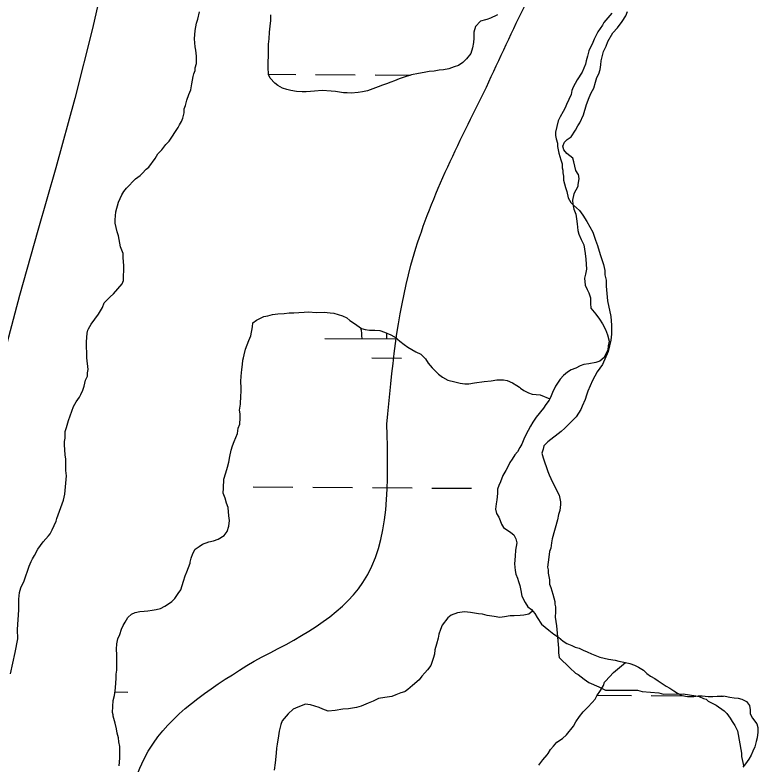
# Model space of a CAD drawing. Extents: x 3172231 to 3210228, y 940198 to 965780.
# Drawn here: x 3185778 to 3186377, y 961744 to 962348 of the extents above; entities that cross this region are included whole.
import ezdxf

# ---------------------------------------------------------------- set-up
doc = ezdxf.new("R2010")
doc.units = 0
for name, color, linetype in [('V-BORW-LINE', 7, 'Continuous'), ('V-LEVE-TOET', 7, 'Continuous'), ('V-SITE-VEGE', 7, 'Continuous'), ('V-TOPO-SHOR', 7, 'Continuous'), ('V-WETL-SWMP', 7, 'Continuous')]:
    doc.layers.add(name, color=color, linetype=linetype)

msp = doc.modelspace()

# ---------------------------------------------------------------- linework, layer by layer
at = {"layer": 'V-BORW-LINE'}
for points in [[(3186156.006, 962285.618), (3186224.464, 962420.804), (3186320.801, 962553.419)], [(3186077.765, 962018.411), (3186097.269, 962146.569), (3186156.006, 962285.618)], [(3185970.907, 961827.249), (3186058.531, 961890.634), (3186077.765, 962018.411)], [(3185859.922, 961635.671), (3185889.609, 961761.113), (3185970.907, 961827.249)]]:
    msp.add_spline(points, degree=3, dxfattribs=at)
at = {"layer": 'V-LEVE-TOET'}
msp.add_lwpolyline([(3185854.969, 962401.425), (3185840.59, 962337.261), (3185840.59, 962337.261), (3185826.27, 962280.957), (3185811.047, 962224.893), (3185796.539, 962174.519), (3185796.539, 962174.519), (3185781.695, 962121.985), (3185767.763, 962069.202)], dxfattribs=at)
at = {"layer": 'V-SITE-VEGE'}
for points in [[(3185818.604, 961993.686), (3185818.049, 962001.655), (3185818.039, 962004.313), (3185818.561, 962006.972), (3185818.545, 962012.286), (3185819.6, 962015.477), (3185821.173, 962021.328), (3185823.806, 962028.777), (3185825.39, 962032.502), (3185827.503, 962036.227), (3185830.147, 962039.957), (3185831.204, 962042.087), (3185832.787, 962045.81), (3185833.84, 962049.003), (3185834.886, 962053.789), (3185836.471, 962056.982), (3185836.461, 962059.638), (3185836.985, 962062.298), (3185835.892, 962071.861), (3185835.849, 962084.616), (3185836.361, 962091.523), (3185836.885, 962094.184), (3185837.411, 962095.247), (3185839.527, 962098.974), (3185845.345, 962106.963), (3185848.518, 962112.286), (3185850.101, 962116.013), (3185854.866, 962120.812), (3185857.516, 962123.476), (3185864.4, 962131.47), (3185865.452, 962134.13), (3185865.946, 962145.822), (3185865.393, 962152.73), (3185865.385, 962155.919), (3185863.241, 962161.225), (3185861.619, 962170.255), (3185860.545, 962173.439), (3185858.93, 962180.343), (3185858.919, 962182.999), (3185859.431, 962189.379), (3185861.533, 962197.358), (3185864.17, 962203.209), (3185865.756, 962205.874), (3185867.873, 962208.538), (3185875.289, 962216.001), (3185879.002, 962218.669), (3185880.589, 962220.269), (3185883.766, 962223.998), (3185885.887, 962225.6), (3185891.179, 962232.522), (3185893.293, 962236.254), (3185896.471, 962239.45), (3185899.646, 962243.71), (3185902.296, 962246.377), (3185909.7, 962257.561), (3185910.754, 962259.689), (3185912.341, 962262.351), (3185913.394, 962265.012), (3185914.445, 962269.267), (3185914.435, 962272.452), (3185915.489, 962275.116), (3185916.538, 962279.37), (3185918.117, 962284.158), (3185919.7, 962287.884), (3185920.746, 962292.67), (3185921.791, 962298.519), (3185922.315, 962300.645), (3185923.37, 962303.305), (3185923.364, 962305.431), (3185924.414, 962309.154), (3185924.396, 962314.999), (3185923.849, 962319.781), (3185923.308, 962322.437), (3185922.758, 962328.813), (3185923.268, 962335.723), (3185924.312, 962341.572), (3185925.365, 962344.763), (3185926.94, 962350.612)], [(3186259.078, 962349.547), (3186252.725, 962342.086), (3186251.67, 962339.956), (3186247.968, 962334.631), (3186246.38, 962331.969), (3186244.797, 962328.774), (3186243.743, 962326.114), (3186240.576, 962319.196), (3186239.528, 962314.942), (3186238.475, 962311.219), (3186237.953, 962308.558), (3186235.315, 962302.175), (3186231.084, 962295.783), (3186227.916, 962289.928), (3186226.861, 962287.267), (3186226.341, 962284.076), (3186222.644, 962276.093), (3186221.591, 962273.435), (3186220.006, 962270.24), (3186217.362, 962265.98), (3186215.779, 962262.787), (3186213.682, 962253.746), (3186213.69, 962251.089), (3186214.231, 962248.433), (3186215.304, 962244.718), (3186215.314, 962242.06), (3186216.394, 962236.749), (3186218.005, 962231.441), (3186219.079, 962228.254)], [(3186219.079, 962228.254), (3186219.089, 962225.065), (3186219.625, 962222.944), (3186219.634, 962220.818), (3186220.172, 962218.162), (3186220.182, 962214.973), (3186221.796, 962209.134), (3186222.869, 962205.947), (3186223.949, 962200.637), (3186226.087, 962196.924), (3186228.219, 962194.804), (3186233.015, 962190.569), (3186235.686, 962186.858), (3186238.889, 962181.554), (3186243.7, 962173.067), (3186245.846, 962166.695), (3186247.454, 962162.45), (3186249.602, 962155.016), (3186252.285, 962147.055), (3186253.362, 962142.275), (3186253.374, 962138.556), (3186254.452, 962134.306), (3186254.466, 962129.522), (3186255.566, 962117.836), (3186258.263, 962105.091), (3186258.818, 962098.184), (3186258.841, 962090.743), (3186258.324, 962085.959), (3186256.227, 962076.919), (3186251.48, 962066.276), (3186247.247, 962060.416), (3186243.548, 962053.496), (3186239.856, 962044.981), (3186238.803, 962041.79), (3186237.752, 962038.067), (3186235.112, 962032.744), (3186234.058, 962030.083), (3186230.357, 962024.226), (3186221.352, 962015.164), (3186218.171, 962012.495), (3186207.571, 962003.959), (3186204.39, 962000.76), (3186203.868, 961998.102), (3186202.815, 961994.911), (3186203.891, 961991.194), (3186207.647, 961980.047), (3186208.718, 961977.393), (3186211.392, 961971.556), (3186216.742, 961960.945), (3186217.819, 961955.633), (3186217.827, 961953.509), (3186217.311, 961948.721), (3186216.259, 961945.53), (3186215.21, 961941.276), (3186211.007, 961925.853), (3186210.485, 961922.662), (3186209.967, 961918.408), (3186208.912, 961915.75), (3186208.396, 961910.964), (3186207.36, 961902.991), (3186207.899, 961900.867), (3186207.907, 961898.209), (3186208.986, 961892.896), (3186208.998, 961889.179), (3186210.067, 961886.525), (3186211.681, 961881.214), (3186213.293, 961875.375), (3186213.299, 961873.25), (3186213.838, 961871.126), (3186213.852, 961866.874), (3186213.334, 961862.621), (3186214.419, 961855.717), (3186216.07, 961837.653), (3186216.082, 961833.932), (3186216.625, 961830.213), (3186225.155, 961821.738), (3186229.951, 961817.503), (3186232.081, 961816.446), (3186236.876, 961812.744), (3186240.603, 961810.098), (3186248.586, 961806.403), (3186253.909, 961803.765), (3186279.949, 961803.845), (3186283.673, 961802.794), (3186296.96, 961801.774), (3186300.683, 961800.724), (3186316.627, 961800.773), (3186326.726, 961799.212), (3186329.388, 961798.688), (3186333.111, 961797.107), (3186335.239, 961796.583), (3186336.839, 961794.994), (3186343.226, 961791.825), (3186349.618, 961787.062), (3186351.75, 961784.944), (3186354.419, 961781.233), (3186356.022, 961778.581), (3186358.156, 961775.398), (3186360.296, 961771.155), (3186363.542, 961753.096), (3186363.551, 961750.439)], [(3185774.527, 961817.114), (3185778.193, 961834.133), (3185780.282, 961845.299), (3185780.26, 961852.739), (3185781.271, 961868.685), (3185781.245, 961877.188), (3185781.759, 961882.503), (3185782.81, 961886.226), (3185785.449, 961892.081), (3185789.662, 961903.785), (3185791.245, 961907.509), (3185792.3, 961909.639), (3185793.887, 961912.301), (3185796.527, 961917.624), (3185800.76, 961923.483), (3185804.996, 961928.279), (3185806.585, 961929.879), (3185808.17, 961933.072), (3185811.334, 961939.99), (3185811.86, 961942.118), (3185817.128, 961957.015), (3185818.174, 961961.799), (3185819.721, 961976.686), (3185819.176, 961980.933), (3185819.147, 961989.969), (3185818.604, 961993.686)], [(3186363.551, 961750.439), (3186365.169, 961743.003)]]:
    msp.add_lwpolyline(points, dxfattribs=at)
at = {"layer": 'V-TOPO-SHOR'}
for points in [[(3186232.036, 962219.968), (3186230.146, 962222.782), (3186228.559, 962229.667), (3186227.609, 962232.799), (3186222.896, 962236.542), (3186220.381, 962239.354), (3186219.744, 962242.486), (3186220.987, 962245.621), (3186223.173, 962247.823), (3186226.3, 962250.024), (3186229.728, 962255.361), (3186231.596, 962258.814), (3186233.468, 962261.327), (3186236.267, 962267.602), (3186238.746, 962276.069), (3186240.921, 962281.715), (3186242.475, 962285.479), (3186244.656, 962289.246), (3186245.893, 962293.95), (3186247.134, 962297.712), (3186248.691, 962300.852), (3186249.618, 962304.3), (3186250.235, 962308.063), (3186250.538, 962311.194), (3186252.391, 962318.72), (3186254.57, 962323.113), (3186255.812, 962326.878), (3186259.862, 962333.783), (3186263.608, 962337.867), (3186267.352, 962342.893), (3186270.469, 962347.601), (3186271.71, 962351.052)], [(3186232.036, 962219.968), (3186232.454, 962216.103), (3186232.059, 962213.05), (3186231.657, 962211.217), (3186231.662, 962209.791), (3186230.246, 962206.938), (3186228.626, 962204.084), (3186227.422, 962198.992), (3186227.637, 962195.533), (3186228.463, 962191.669), (3186230.103, 962187.603), (3186230.726, 962183.944), (3186231.145, 962179.874), (3186231.774, 962174.381), (3186232.597, 962171.332), (3186234.443, 962167.064), (3186236.493, 962162.798), (3186237.113, 962159.339), (3186237.736, 962155.882), (3186238.156, 962151.407), (3186238.793, 962143.266), (3186237.787, 962139.195), (3186236.984, 962135.934), (3186237.613, 962130.239), (3186239.251, 962126.786), (3186240.685, 962124.144), (3186241.92, 962120.079), (3186241.932, 962115.6), (3186242.149, 962111.735), (3186246.235, 962106.863), (3186249.301, 962102.804), (3186251.552, 962099.146), (3186254.007, 962094.677), (3186255.65, 962090.207), (3186256.887, 962085.326), (3186256.289, 962081.458), (3186255.891, 962078.199), (3186253.061, 962072.086), (3186249.407, 962069.02), (3186246.155, 962067.994), (3186240.665, 962066.958), (3186236.595, 962066.335), (3186233.546, 962065.307), (3186230.093, 962063.466), (3186226.435, 962062.028), (3186223.388, 962060.187), (3186220.139, 962057.533), (3186217.504, 962054.471), (3186213.858, 962048.964), (3186211.431, 962043.869), (3186210.221, 962041.016), (3186209.205, 962038.841)], [(3186209.205, 962038.841), (3186208.603, 962037.55), (3186205.969, 962034.083), (3186203.944, 962031.228), (3186198.269, 962023.882), (3186195.432, 962019.805), (3186193.61, 962016.747), (3186191.586, 962013.077), (3186189.766, 962009.612), (3186188.15, 962006.146), (3186186.534, 962002.071), (3186185.119, 961999.421), (3186183.093, 961995.956), (3186181.068, 961993.506), (3186178.839, 961990.039), (3186176.812, 961987.387), (3186175.194, 961983.922), (3186173.576, 961980.866), (3186171.352, 961976.786), (3186169.333, 961971.693), (3186168.12, 961968.84), (3186167.113, 961965.987), (3186166.92, 961962.323), (3186166.326, 961957.234), (3186165.929, 961954.18), (3186165.333, 961949.701), (3186166.158, 961946.244), (3186167.997, 961943.402), (3186169.228, 961940.555), (3186170.254, 961937.71), (3186171.688, 961935.071), (3186177.603, 961931.018), (3186180.255, 961928.992), (3186181.893, 961925.742), (3186182.514, 961922.69), (3186181.514, 961916.784), (3186181.123, 961911.9), (3186180.736, 961905.59), (3186181.16, 961900.3), (3186181.78, 961897.25), (3186183.011, 961894.201), (3186184.037, 961891.354), (3186185.065, 961888.307), (3186185.688, 961884.237), (3186186.72, 961879.56), (3186189.18, 961874.481), (3186191.429, 961871.028), (3186194.286, 961868.797), (3186196.942, 961865.551), (3186198.986, 961862.301), (3186202.463, 961857.021), (3186205.523, 961854.588), (3186208.38, 961852.155), (3186212.459, 961849.116), (3186216.132, 961846.482), (3186220.006, 961843.441), (3186222.863, 961841.416), (3186226.939, 961839.802), (3186229.589, 961838.385), (3186232.847, 961837.582), (3186236.108, 961836.167), (3186239.165, 961834.751), (3186242.833, 961833.135), (3186246.704, 961831.52), (3186249.559, 961830.307), (3186253.02, 961829.504), (3186256.481, 961828.702), (3186261.775, 961827.905), (3186264.831, 961827.305), (3186268.7, 961826.502), (3186270.016, 961826.176)], [(3186270.016, 961826.176), (3186273.588, 961825.298), (3186277.459, 961823.885), (3186280.517, 961822.267), (3186284.594, 961819.838), (3186287.248, 961817.405), (3186290.306, 961815.175), (3186293.773, 961813.151), (3186296.425, 961811.328), (3186299.688, 961809.303), (3186302.95, 961807.075), (3186305.805, 961805.457), (3186309.068, 961803.431), (3186312.125, 961801.406), (3186315.593, 961799.585), (3186320.072, 961798.786), (3186325.159, 961798.803), (3186328.821, 961799.221), (3186331.874, 961799.231), (3186336.759, 961798.84), (3186340.625, 961798.852), (3186344.084, 961799.067), (3186347.341, 961799.28), (3186350.394, 961798.883), (3186354.263, 961798.082), (3186357.724, 961797.685), (3186360.98, 961797.49), (3186364.036, 961796.687), (3186367.704, 961794.664), (3186369.955, 961791.416), (3186370.575, 961787.957), (3186370.586, 961784.7), (3186372.429, 961781.247), (3186375.902, 961776.578), (3186376.93, 961773.731), (3186376.74, 961769.865), (3186376.142, 961765.386), (3186375.339, 961762.33), (3186374.333, 961758.054), (3186372.718, 961754.589), (3186371.505, 961751.533), (3186369.482, 961748.27), (3186366.848, 961744.396), (3186364.82, 961741.743)]]:
    msp.add_lwpolyline(points, dxfattribs=at)
at = {"layer": 'V-WETL-SWMP'}
for p, q in [((3185982.333, 962300.391), (3186004.398, 962300.241)), ((3186020.398, 962300.132), (3186052.397, 962299.914)), ((3186068.397, 962299.805), (3186096.827, 962299.612)), ((3186077.788, 962087.133), (3186077.819, 962091.673)), ((3186027.79, 962087.473), (3186086.188, 962087.076)), ((3186065.684, 962071.784), (3186089.683, 962071.62)), ((3185970.13, 961967.792), (3186002.129, 961967.574)), ((3186018.128, 961967.465), (3186050.128, 961967.247)), ((3186066.127, 961967.138), (3186098.126, 961966.92)), ((3186114.126, 961966.812), (3186146.125, 961966.594)), ((3185858.633, 961802.373), (3185869.001, 961802.302)), ((3186247.429, 961799.725), (3186274.899, 961799.538)), ((3186290.899, 961799.429), (3186317.483, 961799.248)), ((3186344.094, 961799.067), (3186349.247, 961799.032))]:
    msp.add_line(p, q, dxfattribs=at)
for points in [[(3186054.634, 962285.71), (3186048.938, 962285.081), (3186045.885, 962285.275), (3186042.831, 962285.469), (3186039.573, 962286.069), (3186036.52, 962286.466), (3186033.059, 962286.862), (3186025.731, 962287.246), (3186019.627, 962286.82), (3186016.372, 962286.606), (3186012.914, 962286.188), (3186011.896, 962286.185), (3186009.454, 962286.177), (3186004.976, 962286.569), (3186000.496, 962287.369), (3185997.237, 962288.173), (3185993.774, 962289.179), (3185989.901, 962291.202), (3185987.453, 962293.229), (3185983.777, 962297.288), (3185982.343, 962300.132), (3185982.121, 962306.033), (3185982.106, 962310.714), (3185982.5, 962314.785), (3185982.484, 962319.873), (3185982.468, 962324.757), (3185982.862, 962329.032), (3185983.252, 962334.324), (3185983.847, 962339.21), (3185984.239, 962343.689), (3185984.428, 962348.37)], [(3186166.974, 962348.341), (3186166.567, 962348.136), (3186161.285, 962345.474), (3186158.438, 962344.651), (3186157.219, 962344.24), (3186153.355, 962343.21), (3186149.299, 962338.923), (3186147.889, 962334.238), (3186147.905, 962329.354), (3186147.712, 962326.097), (3186146.912, 962321.618), (3186145.502, 962317.136), (3186142.056, 962312.852), (3186139.013, 962309.789), (3186135.56, 962307.54), (3186132.105, 962306.308), (3186127.835, 962304.869), (3186123.564, 962304.042), (3186119.903, 962303.623), (3186116.038, 962303), (3186111.969, 962302.58), (3186107.902, 962301.753), (3186103.224, 962300.924), (3186097.732, 962299.889), (3186091.023, 962297.833), (3186087.771, 962296.602), (3186083.909, 962295.165), (3186081.063, 962294.138), (3186077.608, 962292.703), (3186074.355, 962291.675), (3186070.697, 962290.238), (3186062.16, 962286.955), (3186058.296, 962286.129), (3186054.634, 962285.71)], [(3185975.391, 962103.602), (3185978.676, 962105.108), (3185981.965, 962105.717), (3185985.551, 962106.626), (3185990.036, 962107.238), (3185995.12, 962107.553), (3185999.006, 962108.164), (3186002.895, 962108.176), (3186006.783, 962108.189), (3186011.269, 962108.502), (3186014.558, 962108.812), (3186020.841, 962108.234), (3186027.421, 962108.554), (3186032.208, 962107.971), (3186035.201, 962107.681), (3186042.087, 962105.609), (3186045.681, 962104.125), (3186048.081, 962101.74), (3186051.678, 962099.358), (3186057.374, 962095.488), (3186060.368, 962094.6), (3186063.959, 962094.014), (3186068.147, 962094.027), (3186072.036, 962093.74), (3186075.928, 962092.556), (3186081.021, 962090.179), (3186085.216, 962087.8), (3186086.415, 962086.906), (3186088.216, 962085.117), (3186091.813, 962082.437), (3186094.811, 962080.353), (3186101.105, 962076.484), (3186105.298, 962074.703), (3186108.9, 962070.826), (3186111.004, 962067.542), (3186114.307, 962063.664), (3186116.707, 962061.279), (3186119.408, 962058.596), (3186122.706, 962056.213), (3186126.901, 962053.834), (3186132.589, 962052.356), (3186136.779, 962051.472), (3186140.67, 962050.886), (3186143.96, 962050.897), (3186148.445, 962051.509), (3186156.218, 962052.731), (3186161.899, 962053.347), (3186166.384, 962053.959), (3186171.768, 962053.977), (3186174.761, 962053.388), (3186178.954, 962051.607), (3186182.55, 962049.524), (3186184.648, 962048.035), (3186185.548, 962047.44), (3186188.246, 962045.355), (3186191.841, 962043.572), (3186194.836, 962042.385), (3186201.419, 962041.807), (3186209.205, 962038.841), (3186208.603, 962037.551), (3186205.969, 962034.083), (3186203.943, 962031.228), (3186198.268, 962023.883), (3186195.432, 962019.804), (3186193.61, 962016.746), (3186191.587, 962013.076), (3186189.766, 962009.611), (3186188.149, 962006.146), (3186186.534, 962002.071), (3186185.118, 961999.421), (3186183.094, 961995.955), (3186181.067, 961993.506), (3186178.839, 961990.039), (3186176.812, 961987.387), (3186175.195, 961983.922), (3186173.577, 961980.865), (3186171.352, 961976.787), (3186169.333, 961971.693), (3186168.121, 961968.84), (3186167.112, 961965.988), (3186166.92, 961962.324), (3186166.326, 961957.235), (3186165.929, 961954.181), (3186165.333, 961949.702), (3186166.158, 961946.245), (3186167.998, 961943.402), (3186169.228, 961940.556), (3186170.255, 961937.711), (3186171.688, 961935.07), (3186177.603, 961931.018), (3186180.255, 961928.992), (3186181.893, 961925.741), (3186182.513, 961922.69), (3186181.515, 961916.785), (3186181.123, 961911.9), (3186180.736, 961905.59), (3186181.16, 961900.3), (3186181.78, 961897.25), (3186183.011, 961894.201), (3186184.038, 961891.355), (3186185.065, 961888.306)], [(3185862.558, 961749.092), (3185862.547, 961752.382), (3185862.528, 961758.364), (3185861.917, 961762.251), (3185861.608, 961765.54), (3185860.4, 961769.126), (3185859.79, 961772.713), (3185858.879, 961777.197), (3185857.365, 961782.875), (3185857.361, 961784.072), (3185856.757, 961785.864), (3185857.041, 961790.651), (3185857.325, 961795.438), (3185858.209, 961799.628), (3185859.088, 961805.314), (3185859.372, 961810.101), (3185859.662, 961813.093), (3185859.65, 961816.682), (3185860.238, 961819.974), (3185860.226, 961823.863), (3185860.214, 961827.452), (3185860.199, 961832.238), (3185859.885, 961837.023), (3185860.17, 961841.211), (3185861.055, 961845.103), (3185862.539, 961848.697), (3185864.022, 961852.889), (3185865.209, 961855.884), (3185866.995, 961858.582), (3185869.076, 961862.477), (3185872.059, 961865.178), (3185875.046, 961866.384), (3185878.632, 961867.293), (3185882.221, 961867.604), (3185885.211, 961867.912), (3185888.799, 961868.223), (3185891.788, 961868.831), (3185895.375, 961869.739), (3185898.959, 961871.545), (3185901.944, 961873.35), (3185904.629, 961875.452), (3185907.015, 961877.852), (3185909.694, 961881.749), (3185911.778, 961884.747), (3185912.963, 961888.34), (3185913.85, 961891.633), (3185915.332, 961896.125), (3185916.518, 961899.12), (3185919.188, 961906.307), (3185919.186, 961906.905), (3185920.073, 961910.198), (3185921.556, 961914.092), (3185923.34, 961917.388), (3185926.622, 961919.791), (3185929.309, 961921.594), (3185934.388, 961923.405), (3185937.974, 961924.314), (3185941.859, 961925.523), (3185946.635, 961928.529), (3185949.018, 961931.827), (3185950.5, 961936.019), (3185951.084, 961940.508), (3185950.473, 961944.394), (3185949.854, 961950.973), (3185948.646, 961954.558), (3185947.436, 961958.742), (3185945.928, 961962.626), (3185946.214, 961966.814), (3185946.49, 961973.994), (3185947.97, 961979.083), (3185949.451, 961983.575), (3185950.335, 961987.765), (3185951.218, 961992.255), (3185952.398, 961997.343), (3185953.284, 962000.936), (3185954.769, 962004.231), (3185957.44, 962010.82), (3185958.025, 962015.009), (3185959.211, 962018.303), (3185959.494, 962023.389), (3185959.484, 962026.679), (3185959.175, 962029.669), (3185959.758, 962034.457), (3185960.036, 962041.038), (3185960.325, 962044.33), (3185960.314, 962047.62), (3185959.999, 962052.704), (3185960.285, 962056.892), (3185960.866, 962062.278), (3185961.451, 962066.468), (3185961.739, 962069.759), (3185962.331, 962071.854), (3185962.921, 962074.249), (3185963.805, 962078.739), (3185965.289, 962082.333), (3185966.475, 962085.627), (3185968.257, 962089.521), (3185969.43, 962096.704), (3185969.719, 962099.995), (3185972.704, 962102.098), (3185975.391, 962103.602)], [(3186185.065, 961888.306), (3186185.688, 961884.238), (3186186.721, 961879.56), (3186189.179, 961874.48), (3186191.429, 961871.028), (3186194.285, 961868.798), (3186195.274, 961867.589)], [(3186195.274, 961867.589), (3186192.111, 961865.001), (3186188.224, 961864.391), (3186185.234, 961864.082), (3186180.45, 961863.768), (3186177.159, 961863.757), (3186172.675, 961862.846), (3186168.788, 961862.534), (3186164.299, 961863.118), (3186158.613, 961863.997), (3186155.02, 961865.182), (3186151.729, 961865.471), (3186145.146, 961866.347), (3186140.358, 961866.93), (3186134.677, 961866.314), (3186129.599, 961864.204), (3186126.913, 961862.102), (3186122.446, 961856.105), (3186120.961, 961852.81), (3186119.777, 961848.918), (3186119.189, 961845.626), (3186117.709, 961840.835), (3186116.527, 961836.345), (3186116.239, 961832.755), (3186115.053, 961829.46), (3186113.276, 961823.772), (3186110.596, 961820.174), (3186108.51, 961817.774), (3186106.125, 961815.075), (3186103.742, 961812.076), (3186098.372, 961807.572), (3186094.793, 961804.27), (3186092.704, 961802.768), (3186092.107, 961802.467), (3186089.119, 961801.56), (3186084.936, 961800.051), (3186081.949, 961798.845), (3186076.268, 961797.93), (3186071.186, 961797.016), (3186068.498, 961795.811), (3186066.706, 961794.908), (3186062.823, 961793.4), (3186057.147, 961790.989), (3186053.263, 961789.781), (3186046.984, 961788.863), (3186042.199, 961788.549), (3186036.221, 961787.333), (3186030.539, 961787.016), (3186026.347, 961788.498), (3186023.351, 961789.984), (3186016.165, 961792.055), (3186014.071, 961792.348), (3186012.275, 961792.641), (3186006.001, 961790.228), (3186002.418, 961788.422), (3185998.242, 961784.82), (3185993.474, 961779.121), (3185992.287, 961776.126), (3185991.108, 961770.738), (3185990.521, 961767.147), (3185989.346, 961760.264), (3185988.759, 961756.972), (3185988.472, 961753.082), (3185987.898, 961745.304), (3185987.02, 961739.318)], [(3186200.288, 961743.399), (3186203.565, 961747.597), (3186207.141, 961751.796), (3186207.736, 961752.696), (3186209.82, 961755.993), (3186212.204, 961758.692), (3186214.885, 961761.991), (3186219.363, 961764.996), (3186222.644, 961767.699), (3186228.304, 961774.896), (3186230.089, 961778.192), (3186233.065, 961782.688), (3186236.045, 961786.287), (3186239.921, 961790.187), (3186243.2, 961793.787), (3186245.584, 961796.487), (3186247.071, 961799.184), (3186250.048, 961803.68), (3186252.429, 961807.576), (3186253.317, 961810.271), (3186253.913, 961811.17), (3186260.471, 961818.071), (3186270.017, 961826.177), (3186273.588, 961825.297), (3186277.459, 961823.885), (3186280.516, 961822.266), (3186284.594, 961819.837), (3186287.248, 961817.404), (3186290.307, 961815.175), (3186293.773, 961813.151), (3186296.425, 961811.328), (3186299.687, 961809.303), (3186302.951, 961807.075), (3186305.805, 961805.456), (3186309.067, 961803.431), (3186312.126, 961801.406), (3186315.592, 961799.585), (3186320.072, 961798.786), (3186325.159, 961798.802), (3186328.821, 961799.221), (3186331.874, 961799.23), (3186336.759, 961798.839), (3186340.626, 961798.851), (3186344.084, 961799.066), (3186347.34, 961799.28), (3186350.394, 961798.882), (3186354.263, 961798.081), (3186357.724, 961797.685), (3186360.981, 961797.491), (3186364.036, 961796.687), (3186367.705, 961794.664), (3186369.954, 961791.415), (3186370.576, 961787.957), (3186370.586, 961784.701), (3186372.429, 961781.247), (3186375.903, 961776.578), (3186376.93, 961773.732), (3186376.739, 961769.865), (3186376.142, 961765.386), (3186375.338, 961762.33), (3186374.334, 961758.054), (3186372.717, 961754.589), (3186371.506, 961751.532), (3186369.481, 961748.27), (3186366.848, 961744.395), (3186364.821, 961741.743)], [(3185861.979, 961742.809), (3185862.558, 961749.092)]]:
    msp.add_lwpolyline(points, dxfattribs=at)
msp.add_arc((3186022.55, 962087.984), 35.246, 358.838165, 12.808074, dxfattribs=at)

doc.saveas('drawing.dxf')
